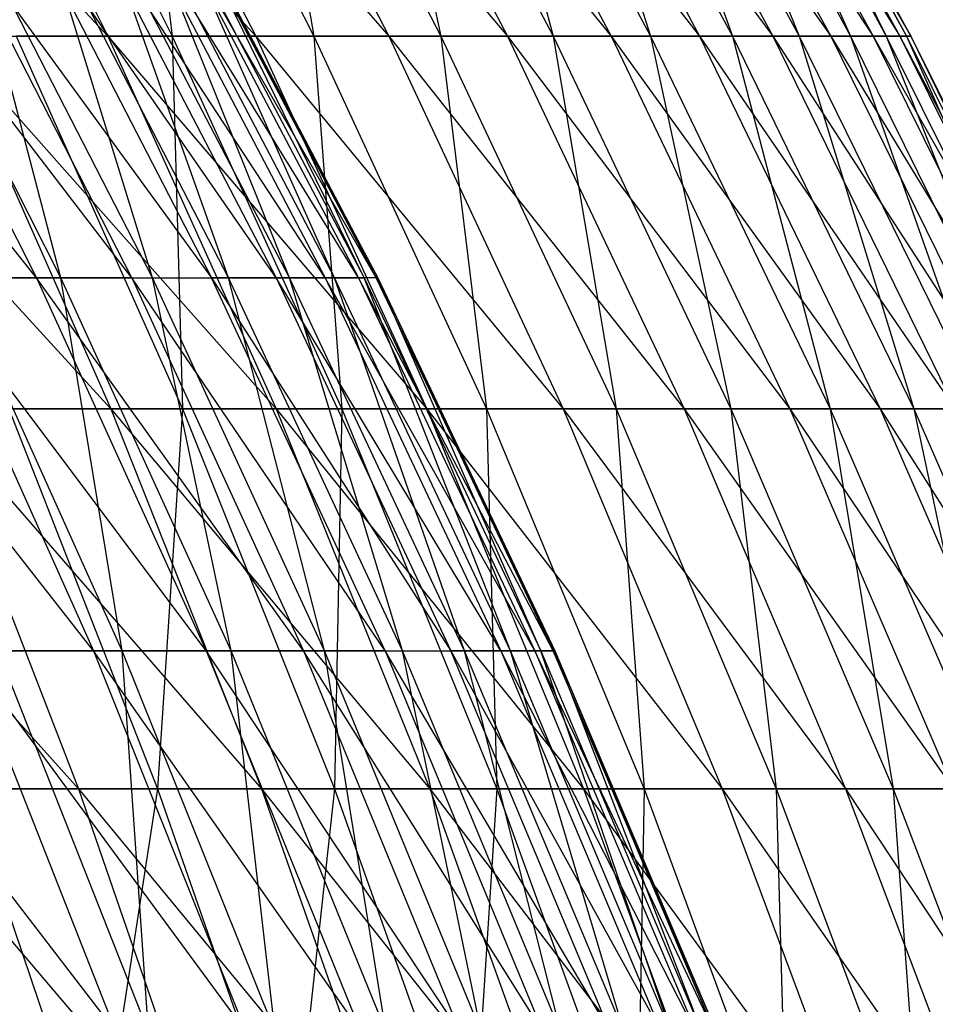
# Model space of a CAD drawing. Extents: x -125 to 125, y -143 to 0.
# Tile 396 of 406: x 47.78 to 53.31, y -60.92 to -54.97. Entities that reach past the tile are written whole.
import ezdxf

# ---------------------------------------------------------------- set-up
doc = ezdxf.new("R2010")
doc.units = 0
doc.header["$LTSCALE"] = 25.4
doc.layers.get('0').update_dxf_attribs({"linetype": 'CONTINUOUS'})

# ---------------------------------------------------------------- blocks, each defined once
blk = doc.blocks.new('NL2500027000_STL_3')
at = {"color": 0}
for p, q in [((46.2568, -52.8675, 23.659), (48.3137, -55.0697, 22.1936)), ((46.2568, -52.8675, 23.659), (48.3137, -55.0697, 22.1936)), ((47.2131, -52.8675, 21.688), (49.2064, -55.0697, 20.1371)), ((47.2131, -52.8675, 21.688), (49.2064, -55.0697, 20.1371)), ((47.2131, -52.8675, 21.688), (48.3137, -55.0697, 22.1936)), ((47.2131, -52.8675, 21.688), (48.3137, -55.0697, 22.1936)), ((47.5926, -52.8675, -20.842), (48.7021, -55.0697, -21.3279)), ((47.5926, -52.8675, -20.842), (48.7021, -55.0697, -21.3279)), ((48.0854, -52.8675, 19.6784), (50.0115, -55.0697, 18.0448)), ((48.0854, -52.8675, 19.6784), (50.0115, -55.0697, 18.0448)), ((48.0854, -52.8675, 19.6784), (49.2064, -55.0697, 20.1371)), ((48.0854, -52.8675, 19.6784), (49.2064, -55.0697, 20.1371)), ((48.4289, -52.8675, -18.8171), (48.7021, -55.0697, -21.3279)), ((48.4289, -52.8675, -18.8171), (48.7021, -55.0697, -21.3279)), ((48.4289, -52.8675, -18.8171), (49.5579, -55.0697, -19.2558)), ((48.4289, -52.8675, -18.8171), (49.5579, -55.0697, -19.2558)), ((48.8722, -52.8675, 17.6338), (50.7278, -55.0697, 15.9205)), ((48.8722, -52.8675, 17.6338), (50.7278, -55.0697, 15.9205)), ((48.8722, -52.8675, 17.6338), (50.0115, -55.0697, 18.0448)), ((48.8722, -52.8675, 17.6338), (50.0115, -55.0697, 18.0448)), ((49.1791, -52.8675, -16.7588), (49.5579, -55.0697, -19.2558)), ((49.1791, -52.8675, -16.7588), (49.5579, -55.0697, -19.2558)), ((49.1791, -52.8675, -16.7588), (50.3256, -55.0697, -17.1495)), ((49.1791, -52.8675, -16.7588), (50.3256, -55.0697, -17.1495)), ((49.5722, -52.8675, 15.5578), (51.3538, -55.0697, 13.7678)), ((49.5722, -52.8675, 15.5578), (51.3538, -55.0697, 13.7678)), ((49.5722, -52.8675, 15.5578), (50.7278, -55.0697, 15.9205)), ((49.5722, -52.8675, 15.5578), (50.7278, -55.0697, 15.9205)), ((49.8419, -52.8675, -14.6707), (50.3256, -55.0697, -17.1495)), ((49.8419, -52.8675, -14.6707), (50.3256, -55.0697, -17.1495)), ((49.8419, -52.8675, -14.6707), (51.0038, -55.0697, -15.0127)), ((49.8419, -52.8675, -14.6707), (51.0038, -55.0697, -15.0127)), ((50.184, -52.8675, 13.4542), (51.8886, -55.0697, 11.5907)), ((50.184, -52.8675, 13.4542), (51.8886, -55.0697, 11.5907)), ((50.184, -52.8675, 13.4542), (51.3538, -55.0697, 13.7678)), ((50.184, -52.8675, 13.4542), (51.3538, -55.0697, 13.7678)), ((50.4161, -52.8675, -12.5565), (51.0038, -55.0697, -15.0127)), ((50.4161, -52.8675, -12.5565), (51.0038, -55.0697, -15.0127)), ((50.4161, -52.8675, -12.5565), (51.5914, -55.0697, -12.8492)), ((50.4161, -52.8675, -12.5565), (51.5914, -55.0697, -12.8492)), ((50.7065, -52.8675, 11.3266), (52.3311, -55.0697, 9.3929)), ((50.7065, -52.8675, 11.3266), (52.3311, -55.0697, 9.3929)), ((50.7065, -52.8675, 11.3266), (51.8886, -55.0697, 11.5907)), ((50.7065, -52.8675, 11.3266), (51.8886, -55.0697, 11.5907)), ((50.9006, -52.8675, -10.4199), (51.5914, -55.0697, -12.8492)), ((50.9006, -52.8675, -10.4199), (51.5914, -55.0697, -12.8492)), ((50.9006, -52.8675, -10.4199), (52.0872, -55.0697, -10.6629)), ((50.9006, -52.8675, -10.4199), (52.0872, -55.0697, -10.6629)), ((51.1389, -52.8675, 9.179), (52.6805, -55.0697, 7.1785)), ((51.1389, -52.8675, 9.179), (52.6805, -55.0697, 7.1785)), ((51.1389, -52.8675, 9.179), (52.3311, -55.0697, 9.3929)), ((51.1389, -52.8675, 9.179), (52.3311, -55.0697, 9.3929)), ((51.2946, -52.8675, -8.2649), (52.0872, -55.0697, -10.6629)), ((51.2946, -52.8675, -8.2649), (52.0872, -55.0697, -10.6629)), ((51.2946, -52.8675, -8.2649), (52.4904, -55.0697, -8.4576)), ((51.2946, -52.8675, -8.2649), (52.4904, -55.0697, -8.4576)), ((51.4804, -52.8675, 7.015), (52.9363, -55.0697, 4.9513)), ((51.4804, -52.8675, 7.015), (52.9363, -55.0697, 4.9513)), ((51.4804, -52.8675, 7.015), (52.6805, -55.0697, 7.1785)), ((51.4804, -52.8675, 7.015), (52.6805, -55.0697, 7.1785)), ((51.5974, -52.8675, -6.0951), (52.4904, -55.0697, -8.4576)), ((51.5974, -52.8675, -6.0951), (52.4904, -55.0697, -8.4576)), ((51.5974, -52.8675, -6.0951), (52.8002, -55.0697, -6.2372)), ((51.5974, -52.8675, -6.0951), (52.8002, -55.0697, -6.2372)), ((51.7304, -52.8675, 4.8385), (53.098, -55.0697, 2.7153)), ((51.7304, -52.8675, 4.8385), (53.098, -55.0697, 2.7153)), ((51.7304, -52.8675, 4.8385), (52.9363, -55.0697, 4.9513)), ((51.7304, -52.8675, 4.8385), (52.9363, -55.0697, 4.9513)), ((51.8085, -52.8675, -3.9146), (52.8002, -55.0697, -6.2372)), ((51.8085, -52.8675, -3.9146), (52.8002, -55.0697, -6.2372)), ((51.8085, -52.8675, -3.9146), (53.0162, -55.0697, -4.0058)), ((51.8085, -52.8675, -3.9146), (53.0162, -55.0697, -4.0058)), ((51.8884, -52.8675, 2.6534), (53.1653, -55.0697, 0.4744)), ((51.8884, -52.8675, 2.6534), (53.1653, -55.0697, 0.4744)), ((51.8884, -52.8675, 2.6534), (53.098, -55.0697, 2.7153)), ((51.8884, -52.8675, 2.6534), (53.098, -55.0697, 2.7153)), ((51.9275, -52.8675, -1.727), (53.0162, -55.0697, -4.0058)), ((51.9275, -52.8675, -1.727), (53.0162, -55.0697, -4.0058)), ((51.9275, -52.8675, -1.727), (53.138, -55.0697, -1.7673)), ((51.9275, -52.8675, -1.727), (53.138, -55.0697, -1.7673)), ((51.9541, -52.8675, 0.4636), (53.138, -55.0697, -1.7673)), ((51.9541, -52.8675, 0.4636), (53.138, -55.0697, -1.7673)), ((51.9541, -52.8675, 0.4636), (53.1653, -55.0697, 0.4744)), ((51.9541, -52.8675, 0.4636), (53.1653, -55.0697, 0.4744)), ((47.882, -56.5299, 14.2302), (46.1157, -54.3233, 15.9253)), ((47.882, -56.5299, 14.2302), (46.1157, -54.3233, 15.9253)), ((48.4571, -56.5299, 12.128), (46.7665, -54.3233, 13.8986)), ((46.7665, -54.3233, 13.8986), (47.882, -56.5299, 14.2302)), ((46.7665, -54.3233, 13.8986), (47.882, -56.5299, 14.2302)), ((48.4571, -56.5299, 12.128), (46.7665, -54.3233, 13.8986)), ((48.0291, -56.5299, -13.7254), (46.9102, -54.3233, -13.4056)), ((48.0291, -56.5299, -13.7254), (46.9102, -54.3233, -13.4056)), ((48.4571, -56.5299, 12.128), (47.3282, -54.3233, 11.8455)), ((47.3282, -54.3233, 11.8455), (48.94, -56.5299, 10.0028)), ((48.4571, -56.5299, 12.128), (47.3282, -54.3233, 11.8455)), ((47.3282, -54.3233, 11.8455), (48.94, -56.5299, 10.0028)), ((48.0291, -56.5299, -13.7254), (47.4503, -54.3233, -11.3467)), ((48.0291, -56.5299, -13.7254), (47.4503, -54.3233, -11.3467)), ((48.5821, -56.5299, -11.6173), (47.4503, -54.3233, -11.3467)), ((48.5821, -56.5299, -11.6173), (47.4503, -54.3233, -11.3467)), ((49.3298, -56.5299, 7.8586), (47.7999, -54.3233, 9.7698)), ((47.7999, -54.3233, 9.7698), (48.94, -56.5299, 10.0028)), ((47.7999, -54.3233, 9.7698), (48.94, -56.5299, 10.0028)), ((49.3298, -56.5299, 7.8586), (47.7999, -54.3233, 9.7698)), ((48.5821, -56.5299, -11.6173), (47.9001, -54.3233, -9.2661)), ((48.5821, -56.5299, -11.6173), (47.9001, -54.3233, -9.2661)), ((49.0426, -56.5299, -9.4871), (47.9001, -54.3233, -9.2661)), ((49.0426, -56.5299, -9.4871), (47.9001, -54.3233, -9.2661)), ((49.6256, -56.5299, 5.6993), (48.1805, -54.3233, 7.6755)), ((48.1805, -54.3233, 7.6755), (49.3298, -56.5299, 7.8586)), ((48.1805, -54.3233, 7.6755), (49.3298, -56.5299, 7.8586)), ((49.6256, -56.5299, 5.6993), (48.1805, -54.3233, 7.6755)), ((49.0426, -56.5299, -9.4871), (48.2587, -54.3233, -7.1679)), ((49.0426, -56.5299, -9.4871), (48.2587, -54.3233, -7.1679)), ((49.4098, -56.5299, -7.3389), (48.2587, -54.3233, -7.1679)), ((49.4098, -56.5299, -7.3389), (48.2587, -54.3233, -7.1679)), ((49.827, -56.5299, 3.5293), (48.4695, -54.3233, 5.5666)), ((48.4695, -54.3233, 5.5666), (49.6256, -56.5299, 5.6993)), ((48.4695, -54.3233, 5.5666), (49.6256, -56.5299, 5.6993)), ((49.827, -56.5299, 3.5293), (48.4695, -54.3233, 5.5666)), ((49.4098, -56.5299, -7.3389), (48.5254, -54.3233, -5.0561)), ((49.4098, -56.5299, -7.3389), (48.5254, -54.3233, -5.0561)), ((49.6828, -56.5299, -5.1767), (48.5254, -54.3233, -5.0561)), ((49.6828, -56.5299, -5.1767), (48.5254, -54.3233, -5.0561)), ((49.9335, -56.5299, 1.3525), (48.6662, -54.3233, 3.4471)), ((48.6662, -54.3233, 3.4471), (49.827, -56.5299, 3.5293)), ((48.6662, -54.3233, 3.4471), (49.827, -56.5299, 3.5293)), ((49.9335, -56.5299, 1.3525), (48.6662, -54.3233, 3.4471)), ((48.6997, -54.3233, -2.9346), (49.8614, -56.5299, -3.0046)), ((49.6828, -56.5299, -5.1767), (48.6997, -54.3233, -2.9346)), ((49.6828, -56.5299, -5.1767), (48.6997, -54.3233, -2.9346)), ((48.6997, -54.3233, -2.9346), (49.8614, -56.5299, -3.0046)), ((48.7702, -54.3233, 1.321), (49.9335, -56.5299, 1.3525)), ((48.7702, -54.3233, 1.321), (49.9335, -56.5299, 1.3525)), ((48.7702, -54.3233, 1.321), (49.945, -56.5299, -0.8269)), ((48.7702, -54.3233, 1.321), (49.945, -56.5299, -0.8269)), ((49.8614, -56.5299, -3.0046), (48.7814, -54.3233, -0.8076)), ((49.945, -56.5299, -0.8269), (48.7814, -54.3233, -0.8076)), ((49.8614, -56.5299, -3.0046), (48.7814, -54.3233, -0.8076)), ((49.945, -56.5299, -0.8269), (48.7814, -54.3233, -0.8076)), ((46.2724, -55.0697, 26.1845), (48.3304, -57.3207, 24.7196)), ((46.2724, -55.0697, 26.1845), (48.3304, -57.3207, 24.7196)), ((47.3352, -55.0697, 24.2106), (48.3137, -55.0697, 22.1936)), ((47.3352, -55.0697, 24.2106), (48.3137, -55.0697, 22.1936)), ((47.3352, -55.0697, 24.2106), (49.3295, -57.3207, 22.6602)), ((47.3352, -55.0697, 24.2106), (49.3295, -57.3207, 22.6602)), ((47.3352, -55.0697, 24.2106), (48.3304, -57.3207, 24.7196)), ((47.3352, -55.0697, 24.2106), (48.3304, -57.3207, 24.7196)), ((48.7021, -55.0697, -21.3279), (47.7597, -55.0697, -23.362)), ((47.7597, -55.0697, -23.362), (48.7639, -57.3207, -23.8532)), ((47.7597, -55.0697, -23.362), (48.7639, -57.3207, -23.8532)), ((48.7021, -55.0697, -21.3279), (47.7597, -55.0697, -23.362)), ((48.3137, -55.0697, 22.1936), (49.2064, -55.0697, 20.1371)), ((48.3137, -55.0697, 22.1936), (49.2064, -55.0697, 20.1371)), ((48.3137, -55.0697, 22.1936), (50.241, -57.3207, 20.5605)), ((48.3137, -55.0697, 22.1936), (50.241, -57.3207, 20.5605)), ((48.3137, -55.0697, 22.1936), (49.3295, -57.3207, 22.6602)), ((48.3137, -55.0697, 22.1936), (49.3295, -57.3207, 22.6602)), ((49.5579, -55.0697, -19.2558), (48.7021, -55.0697, -21.3279)), ((48.7021, -55.0697, -21.3279), (48.7639, -57.3207, -23.8532)), ((48.7021, -55.0697, -21.3279), (48.7639, -57.3207, -23.8532)), ((48.7021, -55.0697, -21.3279), (49.7261, -57.3207, -21.7763)), ((48.7021, -55.0697, -21.3279), (49.7261, -57.3207, -21.7763)), ((49.5579, -55.0697, -19.2558), (48.7021, -55.0697, -21.3279)), ((49.2064, -55.0697, 20.1371), (50.0115, -55.0697, 18.0448)), ((49.2064, -55.0697, 20.1371), (50.0115, -55.0697, 18.0448)), ((49.2064, -55.0697, 20.1371), (51.0631, -57.3207, 18.4242)), ((49.2064, -55.0697, 20.1371), (51.0631, -57.3207, 18.4242)), ((49.2064, -55.0697, 20.1371), (50.241, -57.3207, 20.5605)), ((49.2064, -55.0697, 20.1371), (50.241, -57.3207, 20.5605)), ((50.3256, -55.0697, -17.1495), (49.5579, -55.0697, -19.2558)), ((49.5579, -55.0697, -19.2558), (49.7261, -57.3207, -21.7763)), ((49.5579, -55.0697, -19.2558), (49.7261, -57.3207, -21.7763)), ((49.5579, -55.0697, -19.2558), (50.5999, -57.3207, -19.6607)), ((49.5579, -55.0697, -19.2558), (50.5999, -57.3207, -19.6607)), ((50.3256, -55.0697, -17.1495), (49.5579, -55.0697, -19.2558)), ((50.0115, -55.0697, 18.0448), (50.7278, -55.0697, 15.9205)), ((50.0115, -55.0697, 18.0448), (50.7278, -55.0697, 15.9205)), ((50.0115, -55.0697, 18.0448), (51.7944, -57.3207, 16.2552)), ((50.0115, -55.0697, 18.0448), (51.7944, -57.3207, 16.2552)), ((50.0115, -55.0697, 18.0448), (51.0631, -57.3207, 18.4242)), ((50.0115, -55.0697, 18.0448), (51.0631, -57.3207, 18.4242)), ((51.0038, -55.0697, -15.0127), (50.3256, -55.0697, -17.1495)), ((50.3256, -55.0697, -17.1495), (50.5999, -57.3207, -19.6607)), ((50.3256, -55.0697, -17.1495), (50.5999, -57.3207, -19.6607)), ((50.3256, -55.0697, -17.1495), (51.3837, -57.3207, -17.5101)), ((50.3256, -55.0697, -17.1495), (51.3837, -57.3207, -17.5101)), ((51.0038, -55.0697, -15.0127), (50.3256, -55.0697, -17.1495)), ((50.7278, -55.0697, 15.9205), (51.3538, -55.0697, 13.7678)), ((50.7278, -55.0697, 15.9205), (51.3538, -55.0697, 13.7678)), ((50.7278, -55.0697, 15.9205), (52.4336, -57.3207, 14.0573)), ((50.7278, -55.0697, 15.9205), (52.4336, -57.3207, 14.0573)), ((50.7278, -55.0697, 15.9205), (51.7944, -57.3207, 16.2552)), ((50.7278, -55.0697, 15.9205), (51.7944, -57.3207, 16.2552)), ((51.5914, -55.0697, -12.8492), (51.0038, -55.0697, -15.0127)), ((51.0038, -55.0697, -15.0127), (51.3837, -57.3207, -17.5101)), ((51.0038, -55.0697, -15.0127), (51.3837, -57.3207, -17.5101)), ((51.0038, -55.0697, -15.0127), (52.0762, -57.3207, -15.3283)), ((51.0038, -55.0697, -15.0127), (52.0762, -57.3207, -15.3283)), ((51.5914, -55.0697, -12.8492), (51.0038, -55.0697, -15.0127)), ((51.3538, -55.0697, 13.7678), (51.8886, -55.0697, 11.5907)), ((51.3538, -55.0697, 13.7678), (51.8886, -55.0697, 11.5907)), ((51.3538, -55.0697, 13.7678), (52.9796, -57.3207, 11.8344)), ((51.3538, -55.0697, 13.7678), (52.9796, -57.3207, 11.8344)), ((51.3538, -55.0697, 13.7678), (52.4336, -57.3207, 14.0573)), ((51.3538, -55.0697, 13.7678), (52.4336, -57.3207, 14.0573)), ((52.0872, -55.0697, -10.6629), (51.5914, -55.0697, -12.8492)), ((51.5914, -55.0697, -12.8492), (52.0762, -57.3207, -15.3283)), ((51.5914, -55.0697, -12.8492), (52.0762, -57.3207, -15.3283)), ((51.5914, -55.0697, -12.8492), (52.6761, -57.3207, -13.1194)), ((51.5914, -55.0697, -12.8492), (52.6761, -57.3207, -13.1194)), ((52.0872, -55.0697, -10.6629), (51.5914, -55.0697, -12.8492)), ((51.8886, -55.0697, 11.5907), (52.3311, -55.0697, 9.3929)), ((51.8886, -55.0697, 11.5907), (52.3311, -55.0697, 9.3929)), ((51.8886, -55.0697, 11.5907), (53.4314, -57.3207, 9.5904)), ((51.8886, -55.0697, 11.5907), (53.4314, -57.3207, 9.5904)), ((51.8886, -55.0697, 11.5907), (52.9796, -57.3207, 11.8344)), ((51.8886, -55.0697, 11.5907), (52.9796, -57.3207, 11.8344)), ((52.4904, -55.0697, -8.4576), (52.0872, -55.0697, -10.6629)), ((52.0872, -55.0697, -10.6629), (52.6761, -57.3207, -13.1194)), ((52.0872, -55.0697, -10.6629), (52.6761, -57.3207, -13.1194)), ((52.0872, -55.0697, -10.6629), (53.1823, -57.3207, -10.887)), ((52.0872, -55.0697, -10.6629), (53.1823, -57.3207, -10.887)), ((52.4904, -55.0697, -8.4576), (52.0872, -55.0697, -10.6629)), ((52.3311, -55.0697, 9.3929), (52.6805, -55.0697, 7.1785)), ((52.3311, -55.0697, 9.3929), (52.6805, -55.0697, 7.1785)), ((52.3311, -55.0697, 9.3929), (53.7882, -57.3207, 7.3294)), ((52.3311, -55.0697, 9.3929), (53.7882, -57.3207, 7.3294)), ((52.3311, -55.0697, 9.3929), (53.4314, -57.3207, 9.5904)), ((52.3311, -55.0697, 9.3929), (53.4314, -57.3207, 9.5904)), ((52.8002, -55.0697, -6.2372), (52.4904, -55.0697, -8.4576)), ((52.4904, -55.0697, -8.4576), (53.1823, -57.3207, -10.887)), ((52.4904, -55.0697, -8.4576), (53.1823, -57.3207, -10.887)), ((52.4904, -55.0697, -8.4576), (53.594, -57.3207, -8.6354)), ((52.4904, -55.0697, -8.4576), (53.594, -57.3207, -8.6354)), ((52.8002, -55.0697, -6.2372), (52.4904, -55.0697, -8.4576)), ((52.6805, -55.0697, 7.1785), (52.9363, -55.0697, 4.9513)), ((52.6805, -55.0697, 7.1785), (52.9363, -55.0697, 4.9513)), ((52.6805, -55.0697, 7.1785), (54.0494, -57.3207, 5.0554)), ((52.6805, -55.0697, 7.1785), (54.0494, -57.3207, 5.0554)), ((52.6805, -55.0697, 7.1785), (53.7882, -57.3207, 7.3294)), ((52.6805, -55.0697, 7.1785), (53.7882, -57.3207, 7.3294)), ((53.0162, -55.0697, -4.0058), (52.8002, -55.0697, -6.2372)), ((52.8002, -55.0697, -6.2372), (53.594, -57.3207, -8.6354)), ((52.8002, -55.0697, -6.2372), (53.594, -57.3207, -8.6354)), ((52.8002, -55.0697, -6.2372), (53.9104, -57.3207, -6.3684)), ((52.8002, -55.0697, -6.2372), (53.9104, -57.3207, -6.3684)), ((53.0162, -55.0697, -4.0058), (52.8002, -55.0697, -6.2372)), ((52.9363, -55.0697, 4.9513), (53.098, -55.0697, 2.7153)), ((52.9363, -55.0697, 4.9513), (53.098, -55.0697, 2.7153)), ((52.9363, -55.0697, 4.9513), (54.2144, -57.3207, 2.7724)), ((52.9363, -55.0697, 4.9513), (54.2144, -57.3207, 2.7724)), ((52.9363, -55.0697, 4.9513), (54.0494, -57.3207, 5.0554)), ((52.9363, -55.0697, 4.9513), (54.0494, -57.3207, 5.0554)), ((53.138, -55.0697, -1.7673), (53.0162, -55.0697, -4.0058)), ((53.0162, -55.0697, -4.0058), (53.9104, -57.3207, -6.3684)), ((53.0162, -55.0697, -4.0058), (53.9104, -57.3207, -6.3684)), ((53.0162, -55.0697, -4.0058), (54.131, -57.3207, -4.09)), ((53.0162, -55.0697, -4.0058), (54.131, -57.3207, -4.09)), ((53.138, -55.0697, -1.7673), (53.0162, -55.0697, -4.0058)), ((53.098, -55.0697, 2.7153), (53.1653, -55.0697, 0.4744)), ((53.098, -55.0697, 2.7153), (53.1653, -55.0697, 0.4744)), ((53.098, -55.0697, 2.7153), (54.2831, -57.3207, 0.4844)), ((53.098, -55.0697, 2.7153), (54.2831, -57.3207, 0.4844)), ((53.098, -55.0697, 2.7153), (54.2144, -57.3207, 2.7724)), ((53.098, -55.0697, 2.7153), (54.2144, -57.3207, 2.7724)), ((53.1653, -55.0697, 0.4744), (53.138, -55.0697, -1.7673)), ((53.138, -55.0697, -1.7673), (54.131, -57.3207, -4.09)), ((53.138, -55.0697, -1.7673), (54.131, -57.3207, -4.09)), ((53.138, -55.0697, -1.7673), (54.2553, -57.3207, -1.8044)), ((53.138, -55.0697, -1.7673), (54.2553, -57.3207, -1.8044)), ((53.1653, -55.0697, 0.4744), (53.138, -55.0697, -1.7673)), ((53.1653, -55.0697, 0.4744), (54.2553, -57.3207, -1.8044)), ((53.1653, -55.0697, 0.4744), (54.2553, -57.3207, -1.8044)), ((53.1653, -55.0697, 0.4744), (54.2831, -57.3207, 0.4844)), ((53.1653, -55.0697, 0.4744), (54.2831, -57.3207, 0.4844)), ((48.2266, -58.7837, 16.6543), (46.4596, -56.5299, 18.3492)), ((48.2266, -58.7837, 16.6543), (46.4596, -56.5299, 18.3492)), ((47.882, -56.5299, 14.2302), (47.2157, -56.5299, 16.3052)), ((47.882, -56.5299, 14.2302), (47.2157, -56.5299, 16.3052)), ((48.9071, -58.7837, 14.5348), (47.2157, -56.5299, 16.3052)), ((47.2157, -56.5299, 16.3052), (48.2266, -58.7837, 16.6543)), ((47.2157, -56.5299, 16.3052), (48.2266, -58.7837, 16.6543)), ((48.9071, -58.7837, 14.5348), (47.2157, -56.5299, 16.3052)), ((48.3992, -58.7837, -16.1457), (47.3847, -56.5299, -15.8073)), ((47.3847, -56.5299, -15.8073), (48.0291, -56.5299, -13.7254)), ((47.3847, -56.5299, -15.8073), (48.0291, -56.5299, -13.7254)), ((48.3992, -58.7837, -16.1457), (47.3847, -56.5299, -15.8073)), ((48.4571, -56.5299, 12.128), (47.882, -56.5299, 14.2302)), ((48.4571, -56.5299, 12.128), (47.882, -56.5299, 14.2302)), ((49.4946, -58.7837, 12.3877), (47.882, -56.5299, 14.2302)), ((47.882, -56.5299, 14.2302), (48.9071, -58.7837, 14.5348)), ((47.882, -56.5299, 14.2302), (48.9071, -58.7837, 14.5348)), ((49.4946, -58.7837, 12.3877), (47.882, -56.5299, 14.2302)), ((48.3992, -58.7837, -16.1457), (48.0291, -56.5299, -13.7254)), ((48.3992, -58.7837, -16.1457), (48.0291, -56.5299, -13.7254)), ((49.0574, -58.7837, -14.0192), (48.0291, -56.5299, -13.7254)), ((48.0291, -56.5299, -13.7254), (48.5821, -56.5299, -11.6173)), ((48.0291, -56.5299, -13.7254), (48.5821, -56.5299, -11.6173)), ((49.0574, -58.7837, -14.0192), (48.0291, -56.5299, -13.7254)), ((49.9878, -58.7837, 10.217), (48.4571, -56.5299, 12.128)), ((48.4571, -56.5299, 12.128), (48.94, -56.5299, 10.0028)), ((48.4571, -56.5299, 12.128), (48.94, -56.5299, 10.0028)), ((48.4571, -56.5299, 12.128), (49.4946, -58.7837, 12.3877)), ((48.4571, -56.5299, 12.128), (49.4946, -58.7837, 12.3877)), ((49.9878, -58.7837, 10.217), (48.4571, -56.5299, 12.128)), ((49.0574, -58.7837, -14.0192), (48.5821, -56.5299, -11.6173)), ((49.0574, -58.7837, -14.0192), (48.5821, -56.5299, -11.6173)), ((49.6222, -58.7837, -11.866), (48.5821, -56.5299, -11.6173)), ((48.5821, -56.5299, -11.6173), (49.0426, -56.5299, -9.4871)), ((48.5821, -56.5299, -11.6173), (49.0426, -56.5299, -9.4871)), ((49.6222, -58.7837, -11.866), (48.5821, -56.5299, -11.6173)), ((49.9878, -58.7837, 10.217), (48.94, -56.5299, 10.0028)), ((48.94, -56.5299, 10.0028), (50.3859, -58.7837, 8.0268)), ((49.9878, -58.7837, 10.217), (48.94, -56.5299, 10.0028)), ((49.3298, -56.5299, 7.8586), (48.94, -56.5299, 10.0028)), ((49.3298, -56.5299, 7.8586), (48.94, -56.5299, 10.0028)), ((48.94, -56.5299, 10.0028), (50.3859, -58.7837, 8.0268)), ((49.6222, -58.7837, -11.866), (49.0426, -56.5299, -9.4871)), ((49.6222, -58.7837, -11.866), (49.0426, -56.5299, -9.4871)), ((50.0926, -58.7837, -9.6903), (49.0426, -56.5299, -9.4871)), ((49.0426, -56.5299, -9.4871), (49.4098, -56.5299, -7.3389)), ((49.0426, -56.5299, -9.4871), (49.4098, -56.5299, -7.3389)), ((50.0926, -58.7837, -9.6903), (49.0426, -56.5299, -9.4871)), ((49.6256, -56.5299, 5.6993), (49.3298, -56.5299, 7.8586)), ((49.6256, -56.5299, 5.6993), (49.3298, -56.5299, 7.8586)), ((50.688, -58.7837, 5.8214), (49.3298, -56.5299, 7.8586)), ((49.3298, -56.5299, 7.8586), (50.3859, -58.7837, 8.0268)), ((49.3298, -56.5299, 7.8586), (50.3859, -58.7837, 8.0268)), ((50.688, -58.7837, 5.8214), (49.3298, -56.5299, 7.8586)), ((50.0926, -58.7837, -9.6903), (49.4098, -56.5299, -7.3389)), ((50.0926, -58.7837, -9.6903), (49.4098, -56.5299, -7.3389)), ((50.4676, -58.7837, -7.496), (49.4098, -56.5299, -7.3389)), ((49.4098, -56.5299, -7.3389), (49.6828, -56.5299, -5.1767)), ((49.4098, -56.5299, -7.3389), (49.6828, -56.5299, -5.1767)), ((50.4676, -58.7837, -7.496), (49.4098, -56.5299, -7.3389)), ((49.827, -56.5299, 3.5293), (49.6256, -56.5299, 5.6993)), ((49.827, -56.5299, 3.5293), (49.6256, -56.5299, 5.6993)), ((50.8937, -58.7837, 3.6048), (49.6256, -56.5299, 5.6993)), ((49.6256, -56.5299, 5.6993), (50.688, -58.7837, 5.8214)), ((49.6256, -56.5299, 5.6993), (50.688, -58.7837, 5.8214)), ((50.8937, -58.7837, 3.6048), (49.6256, -56.5299, 5.6993)), ((50.4676, -58.7837, -7.496), (49.6828, -56.5299, -5.1767)), ((50.4676, -58.7837, -7.496), (49.6828, -56.5299, -5.1767)), ((50.7465, -58.7837, -5.2875), (49.6828, -56.5299, -5.1767)), ((49.6828, -56.5299, -5.1767), (49.8614, -56.5299, -3.0046)), ((49.6828, -56.5299, -5.1767), (49.8614, -56.5299, -3.0046)), ((50.7465, -58.7837, -5.2875), (49.6828, -56.5299, -5.1767)), ((49.9335, -56.5299, 1.3525), (49.827, -56.5299, 3.5293)), ((49.9335, -56.5299, 1.3525), (49.827, -56.5299, 3.5293)), ((51.0025, -58.7837, 1.3815), (49.827, -56.5299, 3.5293)), ((49.827, -56.5299, 3.5293), (50.8937, -58.7837, 3.6048)), ((49.827, -56.5299, 3.5293), (50.8937, -58.7837, 3.6048)), ((51.0025, -58.7837, 1.3815), (49.827, -56.5299, 3.5293)), ((49.945, -56.5299, -0.8269), (49.8614, -56.5299, -3.0046)), ((49.8614, -56.5299, -3.0046), (50.9288, -58.7837, -3.069)), ((49.945, -56.5299, -0.8269), (49.8614, -56.5299, -3.0046)), ((50.7465, -58.7837, -5.2875), (49.8614, -56.5299, -3.0046)), ((50.7465, -58.7837, -5.2875), (49.8614, -56.5299, -3.0046)), ((49.8614, -56.5299, -3.0046), (50.9288, -58.7837, -3.069)), ((49.945, -56.5299, -0.8269), (49.9335, -56.5299, 1.3525)), ((49.945, -56.5299, -0.8269), (49.9335, -56.5299, 1.3525)), ((51.0142, -58.7837, -0.8446), (49.9335, -56.5299, 1.3525)), ((49.9335, -56.5299, 1.3525), (51.0025, -58.7837, 1.3815)), ((49.9335, -56.5299, 1.3525), (51.0025, -58.7837, 1.3815)), ((51.0142, -58.7837, -0.8446), (49.9335, -56.5299, 1.3525)), ((50.9288, -58.7837, -3.069), (49.945, -56.5299, -0.8269)), ((49.945, -56.5299, -0.8269), (51.0142, -58.7837, -0.8446)), ((49.945, -56.5299, -0.8269), (51.0142, -58.7837, -0.8446)), ((50.9288, -58.7837, -3.069), (49.945, -56.5299, -0.8269)), ((46.0763, -57.3207, 28.703), (48.1354, -59.6165, 27.2387)), ((46.0763, -57.3207, 28.703), (48.1354, -59.6165, 27.2387)), ((47.2454, -57.3207, 26.7351), (48.3304, -57.3207, 24.7196)), ((47.2454, -57.3207, 26.7351), (48.3304, -57.3207, 24.7196)), ((47.2454, -57.3207, 26.7351), (49.2409, -59.6165, 25.1853)), ((47.2454, -57.3207, 26.7351), (49.2409, -59.6165, 25.1853)), ((47.2454, -57.3207, 26.7351), (48.1354, -59.6165, 27.2387)), ((47.2454, -57.3207, 26.7351), (48.1354, -59.6165, 27.2387)), ((48.7639, -57.3207, -23.8532), (47.7149, -57.3207, -25.8877)), ((47.7149, -57.3207, -25.8877), (48.6138, -59.6165, -26.3754)), ((47.7149, -57.3207, -25.8877), (48.6138, -59.6165, -26.3754)), ((48.7639, -57.3207, -23.8532), (47.7149, -57.3207, -25.8877)), ((48.3304, -57.3207, 24.7196), (49.3295, -57.3207, 22.6602)), ((48.3304, -57.3207, 24.7196), (49.3295, -57.3207, 22.6602)), ((48.3304, -57.3207, 24.7196), (50.2588, -59.6165, 23.0871)), ((48.3304, -57.3207, 24.7196), (50.2588, -59.6165, 23.0871)), ((48.3304, -57.3207, 24.7196), (49.2409, -59.6165, 25.1853)), ((48.3304, -57.3207, 24.7196), (49.2409, -59.6165, 25.1853)), ((48.7639, -57.3207, -23.8532), (48.6138, -59.6165, -26.3754)), ((48.7639, -57.3207, -23.8532), (48.6138, -59.6165, -26.3754)), ((49.7261, -57.3207, -21.7763), (48.7639, -57.3207, -23.8532)), ((48.7639, -57.3207, -23.8532), (49.6825, -59.6165, -24.3026)), ((48.7639, -57.3207, -23.8532), (49.6825, -59.6165, -24.3026)), ((49.7261, -57.3207, -21.7763), (48.7639, -57.3207, -23.8532)), ((49.3295, -57.3207, 22.6602), (50.241, -57.3207, 20.5605)), ((49.3295, -57.3207, 22.6602), (50.241, -57.3207, 20.5605)), ((49.3295, -57.3207, 22.6602), (51.1874, -59.6165, 20.9478)), ((49.3295, -57.3207, 22.6602), (51.1874, -59.6165, 20.9478)), ((49.3295, -57.3207, 22.6602), (50.2588, -59.6165, 23.0871)), ((49.3295, -57.3207, 22.6602), (50.2588, -59.6165, 23.0871)), ((49.7261, -57.3207, -21.7763), (49.6825, -59.6165, -24.3026)), ((49.7261, -57.3207, -21.7763), (49.6825, -59.6165, -24.3026)), ((50.5999, -57.3207, -19.6607), (49.7261, -57.3207, -21.7763)), ((49.7261, -57.3207, -21.7763), (50.6628, -59.6165, -22.1865)), ((49.7261, -57.3207, -21.7763), (50.6628, -59.6165, -22.1865)), ((50.5999, -57.3207, -19.6607), (49.7261, -57.3207, -21.7763)), ((50.241, -57.3207, 20.5605), (51.0631, -57.3207, 18.4242)), ((50.241, -57.3207, 20.5605), (51.0631, -57.3207, 18.4242)), ((50.241, -57.3207, 20.5605), (52.025, -59.6165, 18.7713)), ((50.241, -57.3207, 20.5605), (52.025, -59.6165, 18.7713)), ((50.241, -57.3207, 20.5605), (51.1874, -59.6165, 20.9478)), ((50.241, -57.3207, 20.5605), (51.1874, -59.6165, 20.9478)), ((51.3837, -57.3207, -17.5101), (50.5999, -57.3207, -19.6607)), ((50.5999, -57.3207, -19.6607), (50.6628, -59.6165, -22.1865)), ((50.5999, -57.3207, -19.6607), (50.6628, -59.6165, -22.1865)), ((50.5999, -57.3207, -19.6607), (51.5531, -59.6165, -20.031)), ((50.5999, -57.3207, -19.6607), (51.5531, -59.6165, -20.031)), ((51.3837, -57.3207, -17.5101), (50.5999, -57.3207, -19.6607)), ((51.0631, -57.3207, 18.4242), (51.7944, -57.3207, 16.2552)), ((51.0631, -57.3207, 18.4242), (51.7944, -57.3207, 16.2552)), ((51.0631, -57.3207, 18.4242), (52.7701, -59.6165, 16.5614)), ((51.0631, -57.3207, 18.4242), (52.7701, -59.6165, 16.5614)), ((51.0631, -57.3207, 18.4242), (52.025, -59.6165, 18.7713)), ((51.0631, -57.3207, 18.4242), (52.025, -59.6165, 18.7713)), ((52.0762, -57.3207, -15.3283), (51.3837, -57.3207, -17.5101)), ((51.3837, -57.3207, -17.5101), (51.5531, -59.6165, -20.031)), ((51.3837, -57.3207, -17.5101), (51.5531, -59.6165, -20.031)), ((51.3837, -57.3207, -17.5101), (52.3517, -59.6165, -17.8399)), ((51.3837, -57.3207, -17.5101), (52.3517, -59.6165, -17.8399)), ((52.0762, -57.3207, -15.3283), (51.3837, -57.3207, -17.5101)), ((51.7944, -57.3207, 16.2552), (52.4336, -57.3207, 14.0573)), ((51.7944, -57.3207, 16.2552), (52.4336, -57.3207, 14.0573)), ((51.7944, -57.3207, 16.2552), (53.4214, -59.6165, 14.3221)), ((51.7944, -57.3207, 16.2552), (53.4214, -59.6165, 14.3221)), ((51.7944, -57.3207, 16.2552), (52.7701, -59.6165, 16.5614)), ((51.7944, -57.3207, 16.2552), (52.7701, -59.6165, 16.5614)), ((52.6761, -57.3207, -13.1194), (52.0762, -57.3207, -15.3283)), ((52.0762, -57.3207, -15.3283), (52.3517, -59.6165, -17.8399)), ((52.0762, -57.3207, -15.3283), (52.3517, -59.6165, -17.8399)), ((52.0762, -57.3207, -15.3283), (53.0572, -59.6165, -15.6171)), ((52.0762, -57.3207, -15.3283), (53.0572, -59.6165, -15.6171)), ((52.6761, -57.3207, -13.1194), (52.0762, -57.3207, -15.3283)), ((52.4336, -57.3207, 14.0573), (52.9796, -57.3207, 11.8344)), ((52.4336, -57.3207, 14.0573), (52.9796, -57.3207, 11.8344)), ((52.4336, -57.3207, 14.0573), (53.9776, -59.6165, 12.0573)), ((52.4336, -57.3207, 14.0573), (53.9776, -59.6165, 12.0573)), ((52.4336, -57.3207, 14.0573), (53.4214, -59.6165, 14.3221)), ((52.4336, -57.3207, 14.0573), (53.4214, -59.6165, 14.3221)), ((53.1823, -57.3207, -10.887), (52.6761, -57.3207, -13.1194)), ((52.6761, -57.3207, -13.1194), (53.0572, -59.6165, -15.6171)), ((52.6761, -57.3207, -13.1194), (53.0572, -59.6165, -15.6171)), ((52.6761, -57.3207, -13.1194), (53.6684, -59.6165, -13.3665)), ((52.6761, -57.3207, -13.1194), (53.6684, -59.6165, -13.3665)), ((53.1823, -57.3207, -10.887), (52.6761, -57.3207, -13.1194)), ((52.9796, -57.3207, 11.8344), (53.4314, -57.3207, 9.5904)), ((52.9796, -57.3207, 11.8344), (53.4314, -57.3207, 9.5904)), ((52.9796, -57.3207, 11.8344), (54.4379, -59.6165, 9.7711)), ((52.9796, -57.3207, 11.8344), (54.4379, -59.6165, 9.7711)), ((52.9796, -57.3207, 11.8344), (53.9776, -59.6165, 12.0573)), ((52.9796, -57.3207, 11.8344), (53.9776, -59.6165, 12.0573)), ((53.594, -57.3207, -8.6354), (53.1823, -57.3207, -10.887)), ((53.1823, -57.3207, -10.887), (53.6684, -59.6165, -13.3665)), ((53.1823, -57.3207, -10.887), (53.6684, -59.6165, -13.3665)), ((53.1823, -57.3207, -10.887), (54.1842, -59.6165, -11.0921)), ((53.1823, -57.3207, -10.887), (54.1842, -59.6165, -11.0921)), ((53.594, -57.3207, -8.6354), (53.1823, -57.3207, -10.887)), ((48.3594, -61.0807, 19.0995), (46.5915, -58.7837, 20.7941)), ((48.3594, -61.0807, 19.0995), (46.5915, -58.7837, 20.7941)), ((48.2266, -58.7837, 16.6543), (47.4542, -58.7837, 18.742)), ((48.2266, -58.7837, 16.6543), (47.4542, -58.7837, 18.742)), ((49.1464, -61.0807, 16.9719), (47.4542, -58.7837, 18.742)), ((47.4542, -58.7837, 18.742), (48.3594, -61.0807, 19.0995)), ((47.4542, -58.7837, 18.742), (48.3594, -61.0807, 19.0995)), ((49.1464, -61.0807, 16.9719), (47.4542, -58.7837, 18.742)), ((48.5577, -61.0807, -18.5895), (47.6488, -58.7837, -18.2415)), ((47.6488, -58.7837, -18.2415), (48.3992, -58.7837, -16.1457)), ((47.6488, -58.7837, -18.2415), (48.3992, -58.7837, -16.1457)), ((48.5577, -61.0807, -18.5895), (47.6488, -58.7837, -18.2415)), ((48.9071, -58.7837, 14.5348), (48.2266, -58.7837, 16.6543)), ((48.9071, -58.7837, 14.5348), (48.2266, -58.7837, 16.6543)), ((49.84, -61.0807, 14.812), (48.2266, -58.7837, 16.6543)), ((48.2266, -58.7837, 16.6543), (49.1464, -61.0807, 16.9719)), ((48.2266, -58.7837, 16.6543), (49.1464, -61.0807, 16.9719)), ((49.84, -61.0807, 14.812), (48.2266, -58.7837, 16.6543)), ((48.5577, -61.0807, -18.5895), (48.3992, -58.7837, -16.1457)), ((48.5577, -61.0807, -18.5895), (48.3992, -58.7837, -16.1457)), ((49.3223, -61.0807, -16.4537), (48.3992, -58.7837, -16.1457)), ((48.3992, -58.7837, -16.1457), (49.0574, -58.7837, -14.0192)), ((48.3992, -58.7837, -16.1457), (49.0574, -58.7837, -14.0192)), ((49.3223, -61.0807, -16.4537), (48.3992, -58.7837, -16.1457)), ((49.4946, -58.7837, 12.3877), (48.9071, -58.7837, 14.5348)), ((49.4946, -58.7837, 12.3877), (48.9071, -58.7837, 14.5348)), ((50.4386, -61.0807, 12.624), (48.9071, -58.7837, 14.5348)), ((48.9071, -58.7837, 14.5348), (49.84, -61.0807, 14.812)), ((48.9071, -58.7837, 14.5348), (49.84, -61.0807, 14.812)), ((50.4386, -61.0807, 12.624), (48.9071, -58.7837, 14.5348)), ((49.3223, -61.0807, -16.4537), (49.0574, -58.7837, -14.0192)), ((49.3223, -61.0807, -16.4537), (49.0574, -58.7837, -14.0192)), ((49.9931, -61.0807, -14.2866), (49.0574, -58.7837, -14.0192)), ((49.0574, -58.7837, -14.0192), (49.6222, -58.7837, -11.866)), ((49.0574, -58.7837, -14.0192), (49.6222, -58.7837, -11.866)), ((49.9931, -61.0807, -14.2866), (49.0574, -58.7837, -14.0192)), ((49.9878, -58.7837, 10.217), (49.4946, -58.7837, 12.3877)), ((49.9878, -58.7837, 10.217), (49.4946, -58.7837, 12.3877)), ((50.9413, -61.0807, 10.4118), (49.4946, -58.7837, 12.3877)), ((49.4946, -58.7837, 12.3877), (50.4386, -61.0807, 12.624)), ((49.4946, -58.7837, 12.3877), (50.4386, -61.0807, 12.624)), ((50.9413, -61.0807, 10.4118), (49.4946, -58.7837, 12.3877)), ((49.9931, -61.0807, -14.2866), (49.6222, -58.7837, -11.866)), ((49.9931, -61.0807, -14.2866), (49.6222, -58.7837, -11.866)), ((50.5687, -61.0807, -12.0924), (49.6222, -58.7837, -11.866)), ((49.6222, -58.7837, -11.866), (50.0926, -58.7837, -9.6903)), ((49.6222, -58.7837, -11.866), (50.0926, -58.7837, -9.6903)), ((50.5687, -61.0807, -12.0924), (49.6222, -58.7837, -11.866)), ((51.3469, -61.0807, 8.1799), (49.9878, -58.7837, 10.217)), ((49.9878, -58.7837, 10.217), (50.3859, -58.7837, 8.0268)), ((49.9878, -58.7837, 10.217), (50.3859, -58.7837, 8.0268)), ((49.9878, -58.7837, 10.217), (50.9413, -61.0807, 10.4118)), ((49.9878, -58.7837, 10.217), (50.9413, -61.0807, 10.4118)), ((51.3469, -61.0807, 8.1799), (49.9878, -58.7837, 10.217)), ((50.5687, -61.0807, -12.0924), (50.0926, -58.7837, -9.6903)), ((50.5687, -61.0807, -12.0924), (50.0926, -58.7837, -9.6903)), ((51.048, -61.0807, -9.8751), (50.0926, -58.7837, -9.6903)), ((50.0926, -58.7837, -9.6903), (50.4676, -58.7837, -7.496)), ((50.0926, -58.7837, -9.6903), (50.4676, -58.7837, -7.496)), ((51.048, -61.0807, -9.8751), (50.0926, -58.7837, -9.6903)), ((51.3469, -61.0807, 8.1799), (50.3859, -58.7837, 8.0268)), ((50.3859, -58.7837, 8.0268), (51.6549, -61.0807, 5.9324)), ((51.3469, -61.0807, 8.1799), (50.3859, -58.7837, 8.0268)), ((50.688, -58.7837, 5.8214), (50.3859, -58.7837, 8.0268)), ((50.688, -58.7837, 5.8214), (50.3859, -58.7837, 8.0268)), ((50.3859, -58.7837, 8.0268), (51.6549, -61.0807, 5.9324)), ((51.048, -61.0807, -9.8751), (50.4676, -58.7837, -7.496)), ((51.048, -61.0807, -9.8751), (50.4676, -58.7837, -7.496)), ((51.4302, -61.0807, -7.639), (50.4676, -58.7837, -7.496)), ((50.4676, -58.7837, -7.496), (50.7465, -58.7837, -5.2875)), ((50.4676, -58.7837, -7.496), (50.7465, -58.7837, -5.2875)), ((51.4302, -61.0807, -7.639), (50.4676, -58.7837, -7.496)), ((50.8937, -58.7837, 3.6048), (50.688, -58.7837, 5.8214)), ((50.8937, -58.7837, 3.6048), (50.688, -58.7837, 5.8214)), ((51.8645, -61.0807, 3.6736), (50.688, -58.7837, 5.8214)), ((50.688, -58.7837, 5.8214), (51.6549, -61.0807, 5.9324)), ((50.688, -58.7837, 5.8214), (51.6549, -61.0807, 5.9324)), ((51.8645, -61.0807, 3.6736), (50.688, -58.7837, 5.8214)), ((51.4302, -61.0807, -7.639), (50.7465, -58.7837, -5.2875)), ((51.4302, -61.0807, -7.639), (50.7465, -58.7837, -5.2875)), ((51.7144, -61.0807, -5.3884), (50.7465, -58.7837, -5.2875)), ((50.7465, -58.7837, -5.2875), (50.9288, -58.7837, -3.069)), ((50.7465, -58.7837, -5.2875), (50.9288, -58.7837, -3.069)), ((51.7144, -61.0807, -5.3884), (50.7465, -58.7837, -5.2875)), ((51.0025, -58.7837, 1.3815), (50.8937, -58.7837, 3.6048)), ((51.0025, -58.7837, 1.3815), (50.8937, -58.7837, 3.6048)), ((51.9753, -61.0807, 1.4078), (50.8937, -58.7837, 3.6048)), ((50.8937, -58.7837, 3.6048), (51.8645, -61.0807, 3.6736)), ((50.8937, -58.7837, 3.6048), (51.8645, -61.0807, 3.6736)), ((51.9753, -61.0807, 1.4078), (50.8937, -58.7837, 3.6048)), ((50.9288, -58.7837, -3.069), (51.0142, -58.7837, -0.8446)), ((50.9288, -58.7837, -3.069), (51.0142, -58.7837, -0.8446)), ((50.9288, -58.7837, -3.069), (51.9003, -61.0807, -3.1275)), ((51.7144, -61.0807, -5.3884), (50.9288, -58.7837, -3.069)), ((51.7144, -61.0807, -5.3884), (50.9288, -58.7837, -3.069)), ((50.9288, -58.7837, -3.069), (51.9003, -61.0807, -3.1275)), ((51.0142, -58.7837, -0.8446), (51.0025, -58.7837, 1.3815)), ((51.0142, -58.7837, -0.8446), (51.0025, -58.7837, 1.3815)), ((51.9873, -61.0807, -0.8607), (51.0025, -58.7837, 1.3815)), ((51.0025, -58.7837, 1.3815), (51.9753, -61.0807, 1.4078)), ((51.0025, -58.7837, 1.3815), (51.9753, -61.0807, 1.4078)), ((51.9873, -61.0807, -0.8607), (51.0025, -58.7837, 1.3815)), ((51.9003, -61.0807, -3.1275), (51.0142, -58.7837, -0.8446)), ((51.0142, -58.7837, -0.8446), (51.9873, -61.0807, -0.8607)), ((51.0142, -58.7837, -0.8446), (51.9873, -61.0807, -0.8607)), ((51.9003, -61.0807, -3.1275), (51.0142, -58.7837, -0.8446)), ((46.9443, -59.6165, 29.2437), (48.1354, -59.6165, 27.2387)), ((46.9443, -59.6165, 29.2437), (48.1354, -59.6165, 27.2387)), ((46.9443, -59.6165, 29.2437), (48.9409, -61.9532, 27.6946)), ((46.9443, -59.6165, 29.2437), (48.9409, -61.9532, 27.6946)), ((48.6138, -59.6165, -26.3754), (47.4587, -59.6165, -28.4013)), ((47.4587, -59.6165, -28.4013), (48.2529, -61.9532, -28.8766)), ((47.4587, -59.6165, -28.4013), (48.2529, -61.9532, -28.8766)), ((48.6138, -59.6165, -26.3754), (47.4587, -59.6165, -28.4013)), ((48.1354, -59.6165, 27.2387), (49.2409, -59.6165, 25.1853)), ((48.1354, -59.6165, 27.2387), (49.2409, -59.6165, 25.1853)), ((48.1354, -59.6165, 27.2387), (50.0649, -61.9532, 25.6068)), ((48.1354, -59.6165, 27.2387), (50.0649, -61.9532, 25.6068)), ((48.1354, -59.6165, 27.2387), (48.9409, -61.9532, 27.6946)), ((48.1354, -59.6165, 27.2387), (48.9409, -61.9532, 27.6946)), ((48.6138, -59.6165, -26.3754), (48.2529, -61.9532, -28.8766)), ((48.6138, -59.6165, -26.3754), (48.2529, -61.9532, -28.8766)), ((49.6825, -59.6165, -24.3026), (48.6138, -59.6165, -26.3754)), ((48.6138, -59.6165, -26.3754), (49.4274, -61.9532, -26.8168)), ((48.6138, -59.6165, -26.3754), (49.4274, -61.9532, -26.8168)), ((49.6825, -59.6165, -24.3026), (48.6138, -59.6165, -26.3754)), ((49.2409, -59.6165, 25.1853), (50.2588, -59.6165, 23.0871)), ((49.2409, -59.6165, 25.1853), (50.2588, -59.6165, 23.0871)), ((49.2409, -59.6165, 25.1853), (51.0999, -61.9532, 23.4735)), ((49.2409, -59.6165, 25.1853), (51.0999, -61.9532, 23.4735)), ((49.2409, -59.6165, 25.1853), (50.0649, -61.9532, 25.6068)), ((49.2409, -59.6165, 25.1853), (50.0649, -61.9532, 25.6068)), ((49.6825, -59.6165, -24.3026), (49.4274, -61.9532, -26.8168)), ((49.6825, -59.6165, -24.3026), (49.4274, -61.9532, -26.8168)), ((50.6628, -59.6165, -22.1865), (49.6825, -59.6165, -24.3026)), ((49.6825, -59.6165, -24.3026), (50.5139, -61.9532, -24.7093)), ((49.6825, -59.6165, -24.3026), (50.5139, -61.9532, -24.7093)), ((50.6628, -59.6165, -22.1865), (49.6825, -59.6165, -24.3026)), ((50.2588, -59.6165, 23.0871), (51.1874, -59.6165, 20.9478)), ((50.2588, -59.6165, 23.0871), (51.1874, -59.6165, 20.9478)), ((50.2588, -59.6165, 23.0871), (52.0441, -61.9532, 21.2984)), ((50.2588, -59.6165, 23.0871), (52.0441, -61.9532, 21.2984)), ((50.2588, -59.6165, 23.0871), (51.0999, -61.9532, 23.4735)), ((50.2588, -59.6165, 23.0871), (51.0999, -61.9532, 23.4735)), ((50.6628, -59.6165, -22.1865), (50.5139, -61.9532, -24.7093)), ((50.6628, -59.6165, -22.1865), (50.5139, -61.9532, -24.7093)), ((51.5531, -59.6165, -20.031), (50.6628, -59.6165, -22.1865)), ((50.6628, -59.6165, -22.1865), (51.5107, -61.9532, -22.5578)), ((50.6628, -59.6165, -22.1865), (51.5107, -61.9532, -22.5578)), ((51.5531, -59.6165, -20.031), (50.6628, -59.6165, -22.1865)), ((51.1874, -59.6165, 20.9478), (52.025, -59.6165, 18.7713)), ((51.1874, -59.6165, 20.9478), (52.025, -59.6165, 18.7713)), ((51.1874, -59.6165, 20.9478), (52.8957, -61.9532, 19.0855)), ((51.1874, -59.6165, 20.9478), (52.8957, -61.9532, 19.0855)), ((51.1874, -59.6165, 20.9478), (52.0441, -61.9532, 21.2984)), ((51.1874, -59.6165, 20.9478), (52.0441, -61.9532, 21.2984)), ((51.5531, -59.6165, -20.031), (51.5107, -61.9532, -22.5578)), ((51.5531, -59.6165, -20.031), (51.5107, -61.9532, -22.5578)), ((52.3517, -59.6165, -17.8399), (51.5531, -59.6165, -20.031)), ((51.5531, -59.6165, -20.031), (52.4159, -61.9532, -20.3662)), ((51.5531, -59.6165, -20.031), (52.4159, -61.9532, -20.3662)), ((52.3517, -59.6165, -17.8399), (51.5531, -59.6165, -20.031)), ((52.025, -59.6165, 18.7713), (52.7701, -59.6165, 16.5614)), ((52.025, -59.6165, 18.7713), (52.7701, -59.6165, 16.5614)), ((52.025, -59.6165, 18.7713), (53.6532, -61.9532, 16.8386)), ((52.025, -59.6165, 18.7713), (53.6532, -61.9532, 16.8386)), ((52.025, -59.6165, 18.7713), (52.8957, -61.9532, 19.0855)), ((52.025, -59.6165, 18.7713), (52.8957, -61.9532, 19.0855)), ((53.0572, -59.6165, -15.6171), (52.3517, -59.6165, -17.8399)), ((52.3517, -59.6165, -17.8399), (52.4159, -61.9532, -20.3662)), ((52.3517, -59.6165, -17.8399), (52.4159, -61.9532, -20.3662)), ((52.3517, -59.6165, -17.8399), (53.2278, -61.9532, -18.1385)), ((52.3517, -59.6165, -17.8399), (53.2278, -61.9532, -18.1385)), ((53.0572, -59.6165, -15.6171), (52.3517, -59.6165, -17.8399)), ((52.7701, -59.6165, 16.5614), (53.4214, -59.6165, 14.3221)), ((52.7701, -59.6165, 16.5614), (53.4214, -59.6165, 14.3221)), ((52.7701, -59.6165, 16.5614), (54.3154, -61.9532, 14.5618)), ((52.7701, -59.6165, 16.5614), (54.3154, -61.9532, 14.5618)), ((52.7701, -59.6165, 16.5614), (53.6532, -61.9532, 16.8386)), ((52.7701, -59.6165, 16.5614), (53.6532, -61.9532, 16.8386)), ((53.6684, -59.6165, -13.3665), (53.0572, -59.6165, -15.6171)), ((53.0572, -59.6165, -15.6171), (53.2278, -61.9532, -18.1385)), ((53.0572, -59.6165, -15.6171), (53.2278, -61.9532, -18.1385)), ((53.0572, -59.6165, -15.6171), (53.9452, -61.9532, -15.8784)), ((53.0572, -59.6165, -15.6171), (53.9452, -61.9532, -15.8784)), ((53.6684, -59.6165, -13.3665), (53.0572, -59.6165, -15.6171))]:
    blk.add_line(p, q, dxfattribs=at)

msp = doc.modelspace()

# ---------------------------------------------------------------- block references
at = {"color": 253}
msp.add_blockref('NL2500027000_STL_3', (0, 0), dxfattribs=at)

doc.saveas('drawing.dxf')
